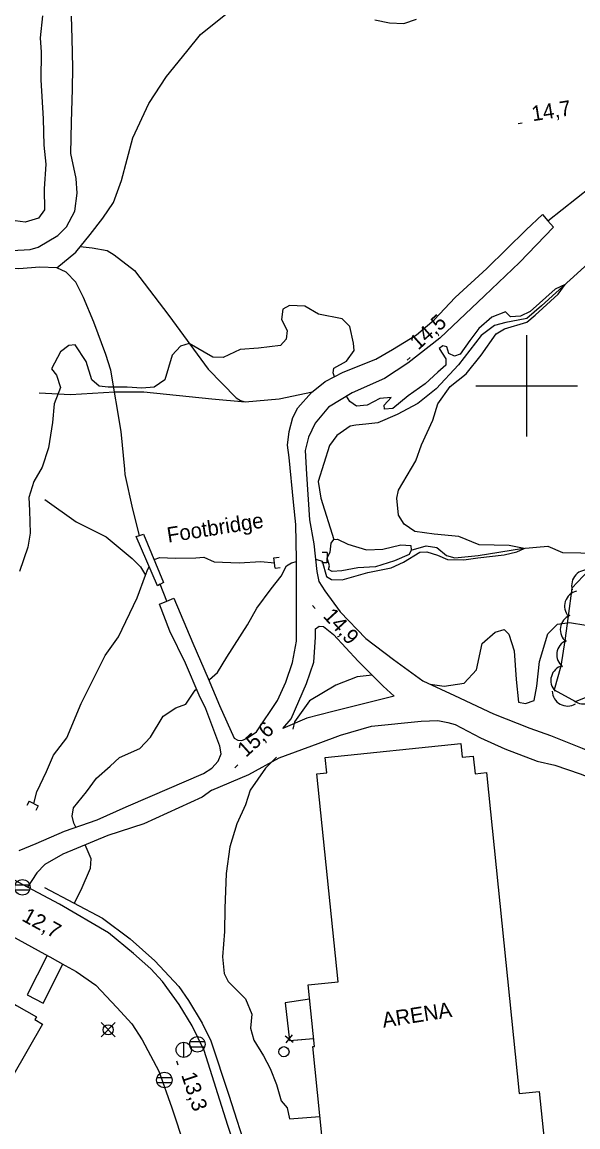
# Model space of a CAD drawing. Extents: x 646142 to 649934, y 5874075 to 5876351.
# Drawn here: x 646900.7 to 647010.1, y 5874854.1 to 5875071.6 of the extents above; entities that cross this region are included whole.
import ezdxf

# ---------------------------------------------------------------- set-up
doc = ezdxf.new("R2010")
doc.units = 0
for name, color, linetype in [('Niveau 19', 7, 'Continuous'), ('Niveau 2', 7, 'Continuous'), ('Niveau 21', 7, 'Continuous'), ('Niveau 22', 7, 'Continuous'), ('Niveau 26', 7, 'Continuous'), ('Niveau 3', 7, 'Continuous'), ('Niveau 31', 7, 'Continuous'), ('Niveau 36', 7, 'Continuous'), ('Niveau 37', 7, 'Continuous'), ('Niveau 4', 7, 'Continuous'), ('Niveau 44', 7, 'Continuous'), ('Niveau 61', 7, 'Continuous')]:
    doc.layers.add(name, color=color, linetype=linetype)

msp = doc.modelspace()

# ---------------------------------------------------------------- linework, layer by layer
at = {"layer": 'Niveau 19'}
for points in [[(646900.07, 5874908.5), (646903.44, 5874909.93), (646909.04, 5874912.34), (646915.46, 5874914.59), (646921.16, 5874917.13), (646925.86, 5874919.13), (646936.37, 5874923.67), (646938.02, 5874924.73), (646939.3, 5874926.11), (646939.87, 5874927.55), (646939.63, 5874929.04), (646936.83, 5874936.39), (646935.56, 5874939.09), (646932.84, 5874945.41), (646929.77, 5874951.7), (646927.71, 5874957.02), (646929.14, 5874957.6), (646930.51, 5874958.17), (646934.25, 5874949.36), (646937.27, 5874942.37), (646939.56, 5874937.07), (646942.4, 5874930.65), (646943.13, 5874930.24), (646943.95, 5874930.19), (646944.95, 5874930.61), (646946.81, 5874931.92), (646950.94, 5874938.06), (646952.61, 5874941.68), (646953.91, 5874945.51), (646954.72, 5874949.76), (646954.71, 5874956.86), (646954.67, 5874965.82), (646954.56, 5874972.69), (646954.09, 5874977.08), (646953.24, 5874985.88), (646952.93, 5874988.3), (646953.28, 5874991.01), (646953.99, 5874993.74), (646954.98, 5874995.68), (646957.63, 5874998.68), (646960.35, 5875000.87), (646963.91, 5875002.66), (646970.3, 5875005.25), (646973.62, 5875007.13), (646978.35, 5875010.06), (646981.81, 5875013), (646985.96, 5875017.4), (646992.2, 5875023.11), (646999.91, 5875030.68), (647003.12, 5875033.72), (647004.18, 5875032.5), (647005.3, 5875031.21), (646998.58, 5875024.3), (646991.72, 5875017.72), (646982.92, 5875009.36), (646976.62, 5875004.46), (646972, 5875001.42), (646965.64, 5874998.6), (646961, 5874995.8), (646958.36, 5874992.68), (646957.08, 5874989.9), (646956.37, 5874987.29), (646956.64, 5874982.64)], [(646956.64, 5874982.64), (646957.27, 5874973.6), (646958.12, 5874968.89), (646958.69, 5874963.46), (646959.08, 5874961.51), (646960.28, 5874959.62), (646963.28, 5874955.54), (646968.34, 5874950.23), (646973.77, 5874946.12), (646979.55, 5874941.91), (646985.8, 5874939.02), (646993.5, 5874935.43), (647000.66, 5874932.62), (647004.71, 5874931.19), (647010.93, 5874928.65), (647018.21, 5874925.73), (647026.82, 5874921.99), (647036.17, 5874917.73), (647043.97, 5874913.93), (647054.34, 5874909.64), (647055.05, 5874909.32), (647065.67, 5874904.14), (647069.18, 5874901.78)], [(646951.99, 5874932.54), (646953.63, 5874934.44), (646956.64, 5874941.42), (646958.14, 5874945.61), (646958.43, 5874950.52), (646958.42, 5874952.15), (646959.18, 5874952.68), (646960, 5874952.62), (646961.98, 5874951.03), (646966.81, 5874945.82), (646971.73, 5874940.85), (646973.96, 5874938.94), (646961.86, 5874935.91), (646956.76, 5874934.6), (646951.99, 5874932.54), (646951.99, 5874932.54)], [(646938.02, 5874920.39), (646945.32, 5874923.5), (646951.28, 5874926.75), (646958.94, 5874929.59), (646963.33, 5874931.22), (646969.44, 5874933.03), (646979.24, 5874933.97), (646982.52, 5874934.12), (646984.51, 5874933.75), (646985.91, 5874933.31), (646990.94, 5874930.74), (646995.74, 5874928.53), (647002.07, 5874926.12), (647005.59, 5874925.34), (647010.58, 5874923.64), (647018.93, 5874920.34), (647027.89, 5874916.63), (647038.67, 5874911.56), (647049.14, 5874907.5), (647052.53, 5874905.64), (647068.02, 5874896.1)], [(646938.02, 5874920.39), (646936.15, 5874919), (646924.66, 5874913.8), (646917.55, 5874911.51), (646908.7, 5874907.79), (646905.15, 5874905.76), (646903.54, 5874904.12), (646901.7, 5874901.32)], [(646905.63, 5874887.84), (646901.63, 5874880.12), (646904.78, 5874878.46), (646908.68, 5874886.17)]]:
    msp.add_lwpolyline(points, dxfattribs=at)
at = {"layer": 'Niveau 2'}
for points in [[(646895.17, 5875022.79), (646895.6, 5875024.98), (646896.77, 5875026.23), (646898.64, 5875026.67), (646902.28, 5875026.83), (646903.8, 5875027.29), (646907.67, 5875029.57), (646909.43, 5875031.33), (646911.04, 5875034.36), (646911.49, 5875037.95), (646911.32, 5875040.79), (646910.27, 5875045.77), (646910.4, 5875051.89), (646910.56, 5875058.42), (646910.67, 5875062.67), (646910.55, 5875068.37), (646910.41, 5875072.78)], [(646904.65, 5875072.87), (646904.21, 5875068.48), (646904.4, 5875065.71), (646904.37, 5875060.23), (646904.81, 5875052.58), (646904.92, 5875047.35), (646905.33, 5875043.64), (646905, 5875038.81), (646905.06, 5875034.65), (646903.86, 5875033.02), (646901.25, 5875032.24), (646899.27, 5875032.51)], [(646970.12, 5875072.03), (646973, 5875071.49), (646975.84, 5875071.36), (646978.32, 5875072.19)], [(646991.09, 5875006.02), (646994.03, 5875010.27), (646995.64, 5875011.21), (647000.04, 5875012.54), (647001.67, 5875013.88), (647006.23, 5875018.04), (647007.62, 5875019.96), (647005.61, 5875019.05), (647000.71, 5875014.66), (646998.82, 5875013.7), (646996.86, 5875013.6), (646995.85, 5875014.57), (646993.16, 5875013.49), (646990.57, 5875011.31), (646988.85, 5875008.91), (646986.93, 5875006.26), (646985.81, 5875005.82), (646984.72, 5875006.38), (646984.32, 5875007.69), (646983.5, 5875007.86), (646982.79, 5875007.34), (646984.12, 5875005.29), (646984.1, 5875004.06), (646982.53, 5875002.72), (646980.01, 5875000.37), (646976.67, 5874998.02), (646973.68, 5874995.57), (646972.02, 5874995.39), (646971.95, 5874996.2), (646973.33, 5874997.7), (646971.09, 5874997.53), (646968.6, 5874996.17), (646966.52, 5874996.01), (646965.23, 5874996.9), (646964.53, 5874997.94)], [(646962.16, 5875001.78), (646961.93, 5875002.59), (646962.03, 5875003.47), (646964.52, 5875004.83), (646966.02, 5875006.98), (646965.91, 5875008.43), (646965.17, 5875011.69), (646963.71, 5875013.21), (646959.01, 5875014.13), (646956.33, 5875015.68), (646953.31, 5875015.79), (646952.03, 5875015.11), (646951.74, 5875013.05), (646952.84, 5875010.92), (646952.64, 5875009.16), (646951.52, 5875007.97), (646947.22, 5875007.4), (646943.59, 5875007.18), (646940.24, 5875005.59), (646938.21, 5875005.66), (646933.53, 5875008.33), (646931.83, 5875007.79), (646930.18, 5875006.04), (646928.78, 5875001.21), (646926.7, 5874999.77), (646924.23, 5874999.52), (646921.36, 5874999.76), (646917.6, 5874999.77), (646915.84, 5874999.92), (646914.4, 5875001.21), (646913.3, 5875004.8), (646911.11, 5875008.07), (646909.85, 5875007.97), (646908.21, 5875006.68), (646906.46, 5875003.34)], [(646958.44, 5874965.83), (646958.73, 5874965.84), (646959.74, 5874965.51), (646960.62, 5874962.49), (646961.6, 5874961.87), (646963.69, 5874961.8), (646968.73, 5874963.23), (646973.34, 5874964.17), (646975.74, 5874965.29), (646979, 5874967.23), (646980.38, 5874967.34), (646982.46, 5874966.68), (646984.44, 5874965.84), (646987.63, 5874965.74), (646990.38, 5874966.13), (646995.6, 5874966.76), (646998.1, 5874967.31), (646999.55, 5874968.01), (646996.55, 5874968.54), (646990.69, 5874968.72), (646986.68, 5874970.34), (646981.78, 5874970.77), (646977.97, 5874971.35), (646975.88, 5874972.76), (646974.75, 5874974.54), (646974.47, 5874977.9), (646974.75, 5874979.49), (646978.21, 5874985.23), (646979.28, 5874988.4), (646981.55, 5874993.24), (646982.55, 5874996.46), (646984.93, 5874999.9), (646988.09, 5875002.36), (646991.09, 5875006.02)], [(646906.46, 5875003.34), (646907.43, 5875002.13), (646908.21, 5874999.69), (646906.97, 5874996.44), (646906.63, 5874992.8), (646905.89, 5874987.79), (646904.64, 5874983.97), (646902.95, 5874981.15), (646901.99, 5874978.05), (646902.15, 5874975.44), (646902.28, 5874971.02), (646901.76, 5874968.24), (646900.18, 5874963.45)], [(646937.4, 5874942.06), (646937.56, 5874942.18), (646939.12, 5874943.58), (646940.96, 5874946.58), (646945.07, 5874952.96), (646946.89, 5874956.24), (646949.71, 5874960.01), (646951.7, 5874962.56), (646952.75, 5874964.56), (646953.68, 5874965.16), (646954.67, 5874965.39)], [(646981, 5874941.24), (646983.78, 5874940.88), (646987.74, 5874941.45), (646990.16, 5874944.12), (646991.23, 5874949.26), (646993.81, 5874951.54), (646995.57, 5874952.01), (646996.53, 5874951.12), (646997.54, 5874947.86), (646997.92, 5874942.17), (646998.41, 5874937.7), (646999.77, 5874937.49), (647001.47, 5874938.06), (647002.01, 5874940.89), (647002.58, 5874945.75), (647004.21, 5874951.18), (647006.06, 5874953.1), (647008.48, 5874953.4), (647011.67, 5874952.9)], [(646969.58, 5874943.02), (646966.67, 5874942.74), (646962.41, 5874941.08), (646957.23, 5874938), (646954.33, 5874933.88), (646953.95, 5874932.44)], [(646911.26, 5874913.12), (646910.85, 5874913.88), (646910.5, 5874915.31), (646910.77, 5874916.96), (646913.35, 5874920.08), (646915.34, 5874922.74), (646917.98, 5874925.16), (646919.81, 5874926.82), (646923.84, 5874928.64), (646925.92, 5874930.84), (646928.42, 5874934.94), (646930.95, 5874936.6), (646932.92, 5874937.33), (646934.72, 5874940.09), (646935.03, 5874940.32)], [(646950.79, 5874926.93), (646948.6, 5874924.76), (646945.55, 5874920.4), (646944.68, 5874917.54), (646942.97, 5874913.8), (646941.55, 5874909.26), (646940.83, 5874903.97), (646940.58, 5874897.09), (646940.55, 5874892.61), (646940.1, 5874887.57), (646940.42, 5874884.33), (646941.25, 5874882.71), (646944.65, 5874879.31), (646945.88, 5874876.33), (646945.65, 5874873.57), (646946.31, 5874871.18), (646948.18, 5874868.13), (646949.49, 5874865.61), (646950.73, 5874862.45), (646951.69, 5874859.27), (646952.84, 5874857.9), (646953.31, 5874855.73), (646959.32, 5874856.14)], [(646911.03, 5874898.1), (646911.03, 5874898.33), (646912.28, 5874900.76), (646914.13, 5874905.04), (646914.27, 5874906.86), (646913.08, 5874909.63)]]:
    msp.add_lwpolyline(points, dxfattribs=at)
at = {"layer": 'Niveau 21'}
for points in [[(646917.65, 5874892.3), (646908.01, 5874897.97), (646901.7, 5874901.32), (646896.71, 5874903.97)], [(646890.65, 5874896.07), (646905.14, 5874888.11), (646906.1, 5874887.58), (646909.15, 5874885.91), (646911.33, 5874884.72), (646915.15, 5874881.99), (646919.34, 5874877.65), (646922.28, 5874874.38), (646924.28, 5874871.27), (646927.57, 5874865.11), (646930.14, 5874857.85), (646935.08, 5874842.96)], [(646947.49, 5874835.75), (646941.2, 5874854.37), (646936.5, 5874869.16), (646934.13, 5874873.99), (646931.57, 5874878.22), (646928.3, 5874882.75), (646926, 5874885.25), (646922.62, 5874888.25), (646917.65, 5874892.3)]]:
    msp.add_lwpolyline(points, dxfattribs=at)
at = {"layer": 'Niveau 22'}
for points in [[(647004.18, 5875032.5), (647015.48, 5875041.39), (647022.43, 5875048.2), (647028.51, 5875054.25), (647035.05, 5875060.45), (647038.58, 5875065.25), (647046.64, 5875074), (647054.19, 5875083.18), (647060.2, 5875091.53), (647066.74, 5875101.79), (647072.91, 5875109.58), (647076.88, 5875114.52), (647081.23, 5875119.15), (647086.43, 5875123.14), (647090.52, 5875126.7), (647093.66, 5875129.14), (647095.72, 5875130.69), (647098.59, 5875133.36)], [(646907.52, 5875023.26), (646911.21, 5875026.34), (646914.05, 5875029.82), (646916.57, 5875033.04), (646918.63, 5875036.11), (646920.24, 5875040.42), (646922.44, 5875048.85), (646925.59, 5875055.61), (646929.09, 5875060.89), (646933.08, 5875065.84), (646935.81, 5875069.19), (646942.76, 5875074.73)], [(646912.09, 5875027.42), (646914.44, 5875027.18), (646917.42, 5875026.62), (646918.77, 5875025.79), (646922.78, 5875022.72), (646929.55, 5875013.82), (646937.27, 5875003.27), (646942.83, 5874997.64), (646943.66, 5874997.14), (646944.56, 5874996.85), (646951.3, 5874997.46), (646957.82, 5874998.83)], [(646923.81, 5874970.54), (646922.46, 5874975.69), (646920.97, 5874982.57), (646920.88, 5874983.61), (646920.15, 5874991.02), (646918.11, 5875003.1), (646917.16, 5875006.17), (646914.78, 5875012.52), (646912.76, 5875017.37), (646911.24, 5875020.4), (646909.34, 5875022.35), (646907.52, 5875023.26), (646904.16, 5875023.35), (646900.01, 5875023.04), (646895.16, 5875023.14)], [(646904.04, 5874998.6), (646910.19, 5874998.28), (646918.84, 5874998.8), (646924.66, 5874998.83), (646938.03, 5874997.42), (646944.56, 5874996.85)], [(646929.14, 5874957.6), (646927.86, 5874960.93)]]:
    msp.add_lwpolyline(points, dxfattribs=at)
at = {"layer": 'Niveau 26'}
for p, q in [((646960.74, 5874967.16), (646959.74, 5874967.18)), ((646960.74, 5874967.16), (646960.7, 5874965.14)), ((646950.26, 5874966.14), (646951.25, 5874966.25)), ((646950.48, 5874964.14), (646950.26, 5874966.14)), ((646960.7, 5874965.14), (646959.7, 5874965.16)), ((646950.48, 5874964.14), (646951.47, 5874964.25)), ((646902.07, 5874918.26), (646901.6, 5874917.38)), ((646902.07, 5874918.26), (646903.85, 5874917.31)), ((646903.85, 5874917.31), (646903.38, 5874916.43))]:
    msp.add_line(p, q, dxfattribs=at)
msp.add_lwpolyline([(646927.86, 5874960.93), (646927.3, 5874960.62), (646923.13, 5874970.33), (646923.81, 5874970.54), (646924.6, 5874970.79), (646928.52, 5874961.3), (646927.3, 5874960.62)], dxfattribs=at)
at = {"layer": 'Niveau 3'}
for p, q in [((646998.37, 5875051.67), (646999.16, 5875051.79)), ((646976.48, 5875005.03), (646977.08, 5875005.56)), ((646957.85, 5874956.73), (646958.39, 5874956.14)), ((646942.57, 5874924.83), (646943.16, 5874925.37)), ((646931.09, 5874867.11), (646931.34, 5874866.35))]:
    msp.add_line(p, q, dxfattribs=at)
at = {"layer": 'Niveau 31'}
for points in [[(646992.14, 5874923.89), (646998.56, 5874860.68), (647002.49, 5874861.08), (647004.3, 5874843.27), (646996.84, 5874842.51), (646997.12, 5874839.8), (646990.32, 5874839.11), (646990.09, 5874841.34), (646971.9, 5874839.49), (646971.85, 5874840.02), (646961.07, 5874838.93), (646957.92, 5874869.93), (646958.22, 5874869.96), (646956.99, 5874882.08), (646962.88, 5874882.68), (646958.72, 5874923.65), (646960.64, 5874923.84), (646960.33, 5874926.84), (646987.05, 5874929.56), (646987.32, 5874926.91), (646989.5, 5874927.13), (646989.85, 5874923.65), (646992.14, 5874923.89)], [(646904.71, 5874874.36), (646898.79, 5874864.02), (646892.59, 5874867.56), (646893.05, 5874868.36), (646889.58, 5874870.34), (646894.87, 5874879.59), (646898.09, 5874877.75), (646898.58, 5874878.61), (646899.59, 5874878.03), (646903.52, 5874875.78), (646903.2, 5874875.23), (646904.71, 5874874.36)]]:
    msp.add_lwpolyline(points, dxfattribs=at)
at = {"layer": 'Niveau 36'}
for p, q in [((646902.16, 5874901.73), (646899.28, 5874901.73)), ((646899.28, 5874900.81), (646902.16, 5874900.81)), ((646919.02, 5874871.83), (646916.2, 5874874.65)), ((646916.2, 5874871.83), (646919.02, 5874874.65)), ((646932.5, 5874867.78), (646932.5, 5874870.78)), ((646936.62, 5874870.83), (646933.74, 5874870.83)), ((646933.74, 5874869.91), (646936.62, 5874869.91)), ((646930.12, 5874863.79), (646927.24, 5874863.79)), ((646927.24, 5874862.87), (646930.12, 5874862.87))]:
    msp.add_line(p, q, dxfattribs=at)
for centre, radius in [((646900.72, 5874901.28), 1.52), ((646917.61, 5874873.24), 1), ((646932.49, 5874869.29), 1.5), ((646935.18, 5874870.38), 1.52), ((646952.22, 5874868.92), 1), ((646928.68, 5874863.34), 1.52)]:
    msp.add_circle(centre, radius, dxfattribs=at)
at = {"layer": 'Niveau 37'}
for points in [[(646905.08, 5874901.23), (646916.48, 5874895.24), (646921.92, 5874891.12), (646926.79, 5874886.84), (646931.5, 5874881.74), (646933.46, 5874878.98), (646936.14, 5874874.53), (646937.82, 5874871.05), (646941.36, 5874860.38), (646945.11, 5874848.68), (646951.32, 5874828.1), (646952.17, 5874826.3), (646953.17, 5874825.34), (646954.86, 5874824.54), (646956.72, 5874824.45), (646962.48, 5874824.79)], [(646957.27, 5874879.26), (646952.45, 5874878.51), (646953.29, 5874871.13), (646958.06, 5874871.49)], [(646957.27, 5874879.26), (646952.45, 5874878.51), (646953.29, 5874871.13), (646958.06, 5874871.49)], [(646957.27, 5874879.26), (646952.45, 5874878.51), (646953.29, 5874871.13), (646958.06, 5874871.49)], [(646957.27, 5874879.26), (646952.45, 5874878.51), (646953.03, 5874873.42)], [(646952.47, 5874872.06), (646954.03, 5874870.81)], [(646952.63, 5874870.65), (646953.88, 5874872.22)], [(646954.97, 5874871.26), (646958.06, 5874871.49)]]:
    msp.add_lwpolyline(points, dxfattribs=at)
at = {"layer": 'Niveau 4'}
for points in [[(647022.86, 5875032.86), (647014.21, 5875025.97), (647002.97, 5875015.72), (647000.07, 5875013.23), (646998.35, 5875012.95), (646995.94, 5875012.48), (646993.67, 5875011.9), (646991.06, 5875009.91), (646986.61, 5875004.14), (646982.17, 5874999.41), (646978.6, 5874996.51), (646974.49, 5874994.36), (646970.68, 5874992.71), (646968.37, 5874992.48), (646966.41, 5874992.29), (646965.26, 5874992.06), (646962.63, 5874990.23), (646961.17, 5874988.25), (646958.97, 5874981.2), (646959.48, 5874977.86), (646962.04, 5874969.76)], [(646905.13, 5874977.62), (646911.3, 5874973.2), (646917.23, 5874970.27), (646922.34, 5874966), (646923.99, 5874964.37), (646924.97, 5874962.73)], [(646977.28, 5874967.68), (646980.23, 5874968.49), (646982.34, 5874968.18), (646984.21, 5874966.58), (646985.87, 5874966.13), (646990.46, 5874966.6), (646999.03, 5874967.96), (647004.2, 5874968.47), (647007.08, 5874967.18), (647010.68, 5874967.11), (647014.63, 5874966.95), (647020.1, 5874967.96), (647026.75, 5874970.1), (647032.45, 5874972.4), (647036.1, 5874974.43), (647038.7, 5874976.49), (647040.07, 5874978.11)], [(646960.72, 5874966.16), (646961.32, 5874967.26), (646961.53, 5874969.02), (646962.04, 5874969.76), (646962.74, 5874969.82), (646964.79, 5874968.81), (646968.47, 5874967.7), (646971.71, 5874967.83), (646975.23, 5874968.68), (646977.21, 5874968.6), (646977.28, 5874967.68), (646976.89, 5874966.83), (646973.98, 5874965.56), (646970.26, 5874964.34), (646966.79, 5874964.18), (646963.6, 5874963.59), (646961.75, 5874963.45), (646961.02, 5874963.86), (646961.2, 5874964.57), (646960.72, 5874966.16)], [(646902.95, 5874917.79), (646903.58, 5874920.06), (646905.46, 5874924.06), (646906.82, 5874927.32), (646909.44, 5874930.68), (646912.26, 5874937.44), (646917.05, 5874946.91), (646919.65, 5874950.62), (646923.32, 5874958.26), (646924.97, 5874962.73), (646925.4, 5874963.9), (646925.69, 5874964.37)], [(646926.67, 5874965.79), (646927.77, 5874966.19), (646930.8, 5874966.07), (646934.85, 5874966.15), (646936.47, 5874966.27), (646938.51, 5874965.38), (646943.41, 5874965.18), (646947.68, 5874965.39), (646950.37, 5874965.13)]]:
    msp.add_lwpolyline(points, dxfattribs=at)
at = {"layer": 'Niveau 44'}
msp.add_lwpolyline([(647012.25, 5874963.71), (647008.92, 5874960.18), (647008.22, 5874954.65), (647007.55, 5874949.85), (647006.74, 5874944.81), (647005.41, 5874940.14), (647009.65, 5874937.85), (647014.15, 5874939.68)], dxfattribs=at)
for centre, start, end in [((647011.87, 5874960.73), 76.6373, 196.6153), ((647010.49, 5874956.66), 102.4142, 222.3921), ((647009.63, 5874952.01), 112.0828, 232.0608), ((647008.94, 5874947.06), 112.0828, 232.0608), ((647007.77, 5874941.99), 104.1009, 224.0789), ((647008.05, 5874939.97), 181.2533, 301.2313), ((647011.24, 5874940.39), 232.1219, 352.0999)]:
    msp.add_arc(centre, 3, start, end, dxfattribs=at)
at = {"layer": 'Niveau 61'}
for points in [[(647000, 5875010), (647000, 5875000), (647000, 5874990)], [(646990, 5875000), (647000, 5875000), (647010, 5875000)]]:
    msp.add_lwpolyline(points, dxfattribs=at)

# ---------------------------------------------------------------- texts
at = {"layer": 'Niveau 26'}
msp.add_text('Footbridge', height=3, rotation=8.9405, dxfattribs=at).set_placement((646929.43, 5874969.13))
at = {"layer": 'Niveau 3'}
for s, rotation, p in [('14,7 ', 8.941, (647001.22, 5875052.08)), ('14,5 ', 41.7861, (646978.66, 5875006.92)), ('14,9 ', 312.459, (646959.77, 5874954.58)), ('15,6 ', 42.3295, (646944.73, 5874926.74)), ('12,7 ', 331.2652, (646900.41, 5874894.82)), ('13,3 ', 288.339, (646931.96, 5874864.36))]:
    msp.add_text(s, height=3, rotation=rotation, dxfattribs=at).set_placement(p)
at = {"layer": 'Niveau 31'}
msp.add_text('ARENA', height=3, rotation=8.941, dxfattribs=at).set_placement((646971.8, 5874873.63))

doc.saveas('drawing.dxf')
